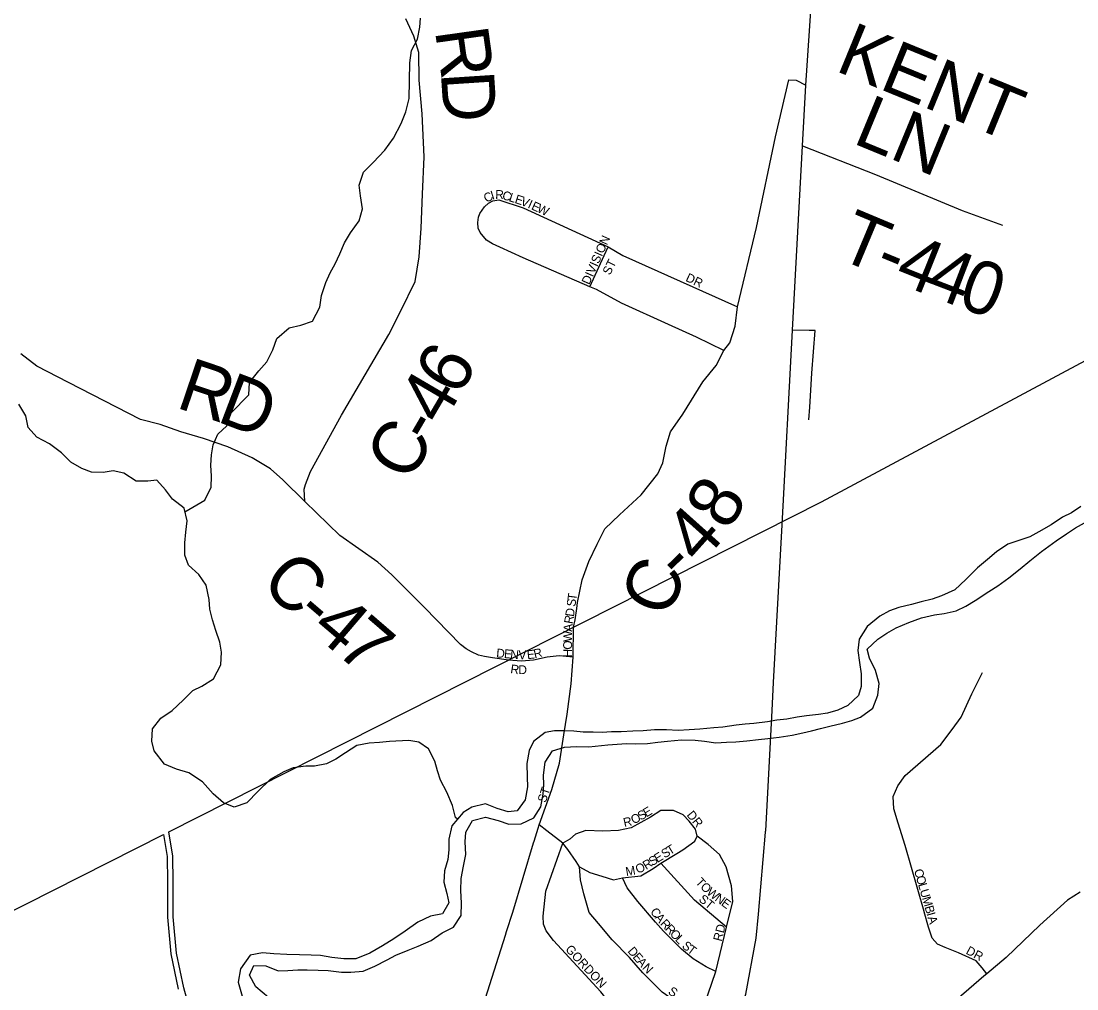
# Model space of a CAD drawing. Extents: x 1578669 to 1989827, y 208020 to 553079.
# Drawn here: x 1828673 to 1834641, y 413109 to 418578 of the extents above; entities that cross this region are included whole.
import ezdxf

# ---------------------------------------------------------------- set-up
doc = ezdxf.new("R2010")
doc.units = 0
for name, color, linetype in [('GM_X_City_Street', 7, 'Continuous'), ('GM_X_City_Street_Text', 7, 'Continuous'), ('GM_X_Corporation', 7, 'Continuous'), ('GM_X_County_Road', 7, 'Continuous'), ('GM_X_County_Road_Text', 7, 'Continuous'), ('GM_X_Minor_River', 7, 'Continuous'), ('GM_X_State_Route', 7, 'Continuous'), ('GM_X_Township_Road', 7, 'Continuous'), ('GM_X_Township_Road_Text', 7, 'Continuous'), ('GM_X_Township_Subdivision', 7, 'Continuous'), ('GM_X_Township_Subdivision_Text', 7, 'Continuous'), ('GM_X_US_Route', 7, 'Continuous')]:
    doc.layers.add(name, color=color, linetype=linetype)

msp = doc.modelspace()

# ---------------------------------------------------------------- linework, layer by layer
at = {"layer": 'GM_X_City_Street'}
for points in [[(1831793.9, 414983.1), (1831794.9, 415153), (1831805, 415194.3), (1831813.8, 415259)], [(1831793.9, 414983.1), (1831714.5, 414991.8), (1831645.9, 414983.8), (1831569.2, 414966.2), (1831500.5, 414961.4), (1831427.2, 414967.1)], [(1831572.1, 413943.3), (1831594.5, 414017.8), (1831601, 414036), (1831672.4, 414236.3), (1831715.7, 414383.5), (1831739.8, 414543.9), (1831758.8, 414661.9), (1831781.6, 414832.2), (1831793.9, 414983.1)], [(1833776.6, 413545.9), (1833670.9, 413919.7), (1833630.3, 414044.5), (1833605.2, 414127.1), (1833602, 414195.2), (1833628.8, 414257), (1833669.6, 414314.6), (1833872.2, 414490.4), (1833935.3, 414573.8), (1833986.3, 414645.3), (1834046, 414776.8), (1834107.6, 414896.3)], [(1832494.7, 413971), (1832483.9, 414011.8), (1832448.3, 414056.4), (1832414.7, 414092.9), (1832360.9, 414117.6), (1832288.7, 414116.6), (1832230.2, 414079.2), (1832121.2, 414018.4), (1832048.9, 414003.3), (1831960.6, 414000.4), (1831864.5, 414003.7), (1831806.1, 413982.3), (1831773.7, 413954.7), (1831734.5, 413932.6)], [(1832515.3, 412960.9), (1832473.6, 412983.6), (1832366, 413041), (1832295.7, 413089.6), (1832187.5, 413199.7), (1832112.4, 413286.8), (1832013.4, 413386.3), (1831936.3, 413477.5), (1831883, 413540.3), (1831854.2, 413646.9), (1831835.1, 413725.4), (1831829.1, 413799.1), (1831810.2, 413827.9), (1831763, 413896.7), (1831734.5, 413932.6), (1831644, 414002.4), (1831601, 414036)], [(1831829.1, 413799.1), (1831887.7, 413766.8), (1831955.6, 413745.9), (1832021.5, 413725), (1832072.9, 413735.9), (1832176.1, 413748), (1832245.4, 413789), (1832288.4, 413819.3), (1832379.4, 413874), (1832412.4, 413894.5), (1832481.1, 413943.7), (1832494.7, 413971)], [(1832515.9, 412507.1), (1832467.7, 412548.2), (1832442, 412584.6), (1832422.4, 412620.9), (1832419, 412669.1), (1832450.3, 412770.9), (1832515.3, 412960.9), (1832599.8, 413207.9), (1832661, 413457.7), (1832696.8, 413603.5), (1832687.9, 413691.9), (1832659.1, 413798.5), (1832619.8, 413869.1), (1832556.3, 413924), (1832494.7, 413971)], [(1831416.9, 413432.3), (1831451.7, 413541.6), (1831569.4, 413934), (1831572.1, 413943.3)], [(1832099.1, 412903.4), (1831948.9, 413092), (1831681.8, 413382.1), (1831640.3, 413436.7), (1831624.7, 413475), (1831623.3, 413519.1), (1831639, 413661.2), (1831734.5, 413932.6)], [(1832661, 413457.7), (1832478.4, 413610.4), (1832288.4, 413819.3)], [(1832599.8, 413207.9), (1832546, 413232.7), (1832472.4, 413277.7), (1832404.9, 413332.7), (1832304.5, 413434.1), (1832259.6, 413485.2), (1832159.6, 413602.5), (1832098.3, 413679.4), (1832072.9, 413735.9)], [(1834131.3, 413194.6), (1834105.6, 413228.7), (1834072.1, 413267.2), (1833972.3, 413312.6), (1833896.6, 413343.6), (1833852.7, 413362.2), (1833823, 413394.7), (1833801.7, 413457.1), (1833777, 413544.4), (1833776.6, 413545.9)], [(1831271.3, 412974.2), (1831410.7, 413412.8), (1831416.9, 413432.3)]]:
    msp.add_lwpolyline(points, dxfattribs=at)
at = {"layer": 'GM_X_Corporation'}
for points in [[(1829647.4, 412916.6), (1829592.2, 413114.4), (1829551.2, 413311.3), (1829531.9, 413515.9), (1829532.5, 413713.4), (1829530.9, 413859), (1829506.8, 413995.9), (1833197, 415862.1), (1835249.7, 416960.4)], [(1828232.1, 413351.3), (1829476.9, 413980.8), (1829499, 413856.1), (1829500.5, 413713.3), (1829499.9, 413514.4), (1829519.5, 413306.5), (1829561.1, 413106.8)]]:
    msp.add_lwpolyline(points, dxfattribs=at)
at = {"layer": 'GM_X_County_Road'}
for points in [[(1830275.8, 415863.8), (1830273.5, 415933.6), (1830279.3, 415958.4), (1830308.2, 416032.8), (1830483.8, 416350.9), (1830751.9, 416806.4), (1830818.5, 416940.3), (1830899.4, 417106.4), (1830922, 417246.3), (1830934.8, 417408.5), (1830941.7, 417600.8), (1830950.7, 417811.2), (1830939.9, 418053.7), (1830922.8, 418244.1), (1830920.9, 418401.4), (1830893, 418493.9), (1830847.5, 418591.2)], [(1831813.8, 415259), (1831818.2, 415292.1), (1831844.8, 415420.2), (1831881.3, 415524.2), (1831929.8, 415622.1), (1831972.2, 415708.1), (1832054.5, 415787.8), (1832177, 415901.3), (1832271.6, 416019), (1832299.9, 416081), (1832318.3, 416175.1), (1832342.7, 416257.1), (1832413.2, 416356.9), (1832526, 416538.6), (1832602.4, 416632.4), (1832644.8, 416716.3), (1832679, 416760.2), (1832709.5, 416854.2), (1832722, 416964.3), (1832830.1, 417412.6), (1832936.6, 417924.9), (1833012.1, 418247.1), (1833054.1, 418244.8), (1833108.7, 418216.7)], [(1831427.2, 414967.1), (1831427.2, 414967.1), (1831337.6, 414979), (1831291.3, 414987), (1831257.7, 414995), (1831217.8, 415014.2), (1831189.1, 415030.1), (1831157.1, 415055.7), (1830952.8, 415263.9), (1830769, 415448.7), (1830689.1, 415520.7), (1830473.5, 415671.3), (1830275.8, 415863.8), (1830152.9, 415985.5), (1830082, 416048.2), (1829978.4, 416110.8), (1829841.8, 416171.3), (1829703.2, 416220.2), (1829576.4, 416257.2), (1829459.3, 416298.2), (1829348.1, 416327.5), (1828941.3, 416535.6), (1828761.8, 416628.7), (1828670.1, 416697.3)]]:
    msp.add_lwpolyline(points, dxfattribs=at)
at = {"layer": 'GM_X_Minor_River'}
for points in [[(1829598.8, 415805.5), (1829710.4, 415871), (1829747.3, 415944.7), (1829748, 416006.8), (1829744.7, 416069), (1829749.3, 416127.1), (1829758, 416183.1), (1829784.7, 416242.9), (1829835.2, 416290.4), (1829858.1, 416362.3), (1829959.3, 416465.3), (1829964.1, 416535.4), (1830016.9, 416600.9), (1830061.5, 416652.5), (1830096.3, 416720.2), (1830119, 416784.1), (1830187.7, 416845.4), (1830253.9, 416860.7), (1830320.2, 416881.9), (1830361.1, 416961.6), (1830369.9, 417027.6), (1830394.7, 417101.5), (1830419.4, 417155.3), (1830448, 417207.1), (1830474.6, 417262.9), (1830501.3, 417324.7), (1830534, 417382.4), (1830582.8, 417450), (1830601.6, 417517.9), (1830590.4, 417590.2), (1830583.1, 417650.4), (1830607.9, 417724.2), (1830662.6, 417779.7), (1830729.4, 417849.1), (1830778.2, 417916.6), (1830821.2, 418000.3), (1830847.9, 418066.1), (1830866.8, 418140), (1830869.1, 418342.4), (1830879.9, 418412.4), (1830912.6, 418476.1), (1830927.4, 418544.1), (1830930, 418594.2)], [(1831140.1, 414067.7), (1831128.7, 414077.3), (1831111.5, 414145.6), (1831078.3, 414220.1), (1831043, 414288.6), (1831025.6, 414341), (1831012.2, 414395.2), (1830975, 414465.8), (1830921.4, 414502.5), (1830863.5, 414513.1), (1830755.4, 414506.4), (1830699.3, 414501), (1830639.2, 414497.7), (1830571, 414484.5), (1830506.5, 414443.1), (1830452.1, 414407.7), (1830399.8, 414380.2), (1830331.6, 414367), (1830281.6, 414367.6), (1830211.4, 414358.4), (1830157.2, 414335), (1830080.6, 414291.7), (1830011.8, 414226.4), (1829949.1, 414161), (1829876.8, 414135.8), (1829817, 414160.5), (1829757.6, 414211.3), (1829698.3, 414278.1), (1829620.8, 414329.1), (1829551, 414350), (1829483.3, 414378.8), (1829424.2, 414453.6), (1829410.8, 414507.9), (1829415.6, 414578), (1829462.3, 414639.5), (1829526.8, 414682.9), (1829589.5, 414740.3), (1829644.2, 414795.7), (1829694.4, 414819.2), (1829761, 414860.5), (1829801.9, 414940.2), (1829804.7, 415012.3), (1829795.3, 415068.5), (1829774.1, 415134.9), (1829754.8, 415195.2), (1829739.4, 415255.5), (1829736, 415309.7), (1829718.9, 415390), (1829677.6, 415450.6), (1829618.2, 415503.4), (1829598.8, 415559.7), (1829597.6, 415629.9), (1829604.3, 415689.9), (1829611, 415753.9), (1829593.9, 415826.3), (1829528.4, 415877.1), (1829489, 415929.7), (1829439.6, 415984.4), (1829389.5, 415978.9), (1829323.5, 415977.7), (1829253.9, 416022.6), (1829192.1, 416037.3), (1829135.9, 416028), (1829069.9, 416028.7), (1829016.1, 416049.4), (1828954.5, 416086.1), (1828901.1, 416138.9), (1828833.6, 416189.7), (1828762, 416226.6), (1828712.6, 416281.3), (1828699.4, 416347.6), (1828660.1, 416414.2)], [(1834662.3, 415835.9), (1834609.9, 415798.5), (1834559.6, 415775), (1834495.1, 415731.6), (1834426.6, 415692.3), (1834374.3, 415662.9), (1834318, 415645.5), (1834249.7, 415622.3), (1834187.2, 415578.9), (1834134.7, 415535.4), (1834078.1, 415488), (1834013.3, 415422.6), (1833950.6, 415363.2), (1833876.2, 415330), (1833822, 415310.6), (1833759.8, 415295.3), (1833705.6, 415281.9), (1833633.4, 415264.7), (1833581.1, 415245.2), (1833526.8, 415215.8), (1833456.1, 415156.5), (1833409.2, 415084.9), (1833402.5, 415020.9), (1833411.7, 414952.6), (1833421, 414888.4), (1833422.2, 414818.3), (1833405.6, 414766.3), (1833346.9, 414710.9), (1833288.6, 414683.5), (1833230.4, 414666.2), (1833180.3, 414658.7), (1833112.1, 414651.5), (1833060, 414644.1), (1833001.9, 414632.7), (1832943.8, 414627.4), (1832891.7, 414618), (1832815.5, 414608.8), (1832765.5, 414605.4), (1832715.4, 414600), (1832639.2, 414588.8), (1832589.1, 414583.4), (1832509, 414576.3), (1832448.9, 414573), (1832386.9, 414569.7), (1832320.9, 414572.5), (1832252.9, 414573.3), (1832188.8, 414568), (1832130.7, 414564.6), (1832064.6, 414561.4), (1832010.6, 414562), (1831956.5, 414558.6), (1831906.5, 414559.2), (1831850.5, 414559.9), (1831796.5, 414564.5), (1831742.5, 414567.1), (1831688.5, 414567.8), (1831634.4, 414558.4), (1831569.8, 414507), (1831545.2, 414455.2), (1831532.3, 414383.2), (1831533.5, 414305), (1831534.8, 414250.9), (1831522, 414176.9), (1831477.3, 414115.3), (1831425.2, 414109.9)], [(1831160.8, 413732.2), (1831173.6, 413802.2), (1831186.3, 413868.2), (1831183.1, 413940.4), (1831185.8, 413994.5), (1831224.5, 414060.1), (1831296.8, 414079.3), (1831368.6, 414060.5), (1831430.4, 414039.7), (1831498.4, 414040.9), (1831570.9, 414076.2), (1831609.6, 414137.8), (1831624.4, 414209.8), (1831627, 414261.9), (1831625.6, 414316), (1831634.5, 414390), (1831677.2, 414453.7), (1831743.5, 414474.9), (1831811.6, 414478.2), (1831881.6, 414477.3), (1831989.8, 414488.1), (1832093.9, 414494.9), (1832145.9, 414494.3), (1832214, 414495.6), (1832272.1, 414502.9), (1832326.1, 414508.3), (1832406.3, 414515.4), (1832482.3, 414514.5), (1832536.2, 414507.9), (1832600.2, 414499.1), (1832660.2, 414502.4), (1832712.3, 414505.8), (1832774.4, 414511.1), (1832840.5, 414518.4), (1832894.6, 414523.8), (1832958.7, 414531), (1833030.9, 414542.2), (1833091, 414555.6), (1833141.2, 414567), (1833191.4, 414580.5), (1833243.6, 414593.9), (1833315.8, 414611.1), (1833368, 414626.5), (1833418.2, 414644), (1833486.8, 414695.3), (1833515.7, 414769.1), (1833522.4, 414835.1), (1833503.2, 414907.5), (1833468, 414978), (1833454.6, 415028.3), (1833515.3, 415085.7), (1833565.7, 415119.2), (1833620, 415148.6), (1833690.4, 415179.9), (1833762.7, 415205.1), (1833835, 415222.3), (1833891.1, 415229.6), (1833959.3, 415244.9), (1834013.6, 415272.3), (1834066, 415303.8), (1834142.6, 415355), (1834193, 415386.5), (1834255.6, 415431.8), (1834320.2, 415483.2), (1834374.7, 415528.6), (1834441.3, 415580), (1834524.1, 415641.1), (1834582.5, 415680.5), (1834632.9, 415714), (1834683.3, 415743.5)], [(1831425.2, 414109.9), (1831363.4, 414128.7), (1831297.6, 414155.5), (1831221.4, 414136.3), (1831171, 414104.8), (1831108.1, 414029.4), (1831091.3, 413955.5), (1831090.6, 413895.4), (1831083.9, 413839.3), (1831065.2, 413775.4), (1831062.5, 413711.3), (1831079.8, 413647), (1831091.2, 413594.8), (1831054.5, 413533.1), (1830986.3, 413519.8), (1830915.9, 413486.6), (1830843.2, 413435.3), (1830778.7, 413392), (1830716.2, 413352.6), (1830643.7, 413311.4), (1830565.3, 413278.2), (1830497.3, 413279), (1830429.3, 413285.8), (1830365.4, 413296.6), (1830311.4, 413299.2), (1830245.4, 413302), (1830175.4, 413302.8), (1830101.4, 413307.6), (1830037.5, 413312.4), (1829967.3, 413299.2), (1829912.4, 413221.6), (1829899.5, 413147.7), (1829922.6, 413067.2)], [(1830070.6, 413059.5), (1829999.3, 413120.5), (1829964, 413187), (1829988.6, 413240.8), (1830056.7, 413240), (1830126.4, 413211.2), (1830180.4, 413212.5), (1830236.5, 413215.9), (1830290.5, 413217.3), (1830352.5, 413214.6), (1830408.5, 413211.9), (1830484.4, 413203), (1830536.5, 413202.4), (1830606.6, 413209.6), (1830672.9, 413236.9), (1830741.3, 413272.2), (1830791.7, 413299.7), (1830860, 413326.9), (1830916.3, 413350.3), (1830990.7, 413381.5), (1831053.2, 413424.9), (1831117.6, 413458.2), (1831160.4, 413523.8), (1831161.2, 413594), (1831158, 413664.1), (1831160.8, 413732.2)]]:
    msp.add_lwpolyline(points, dxfattribs=at)
at = {"layer": 'GM_X_State_Route'}
msp.add_lwpolyline([(1834659.9, 413654.8), (1834587.9, 413610.5), (1834431.9, 413469.7), (1834240.1, 413286.7), (1834131.3, 413194.6), (1834114.1, 413180.1), (1833904.2, 412997.1), (1833897.3, 412992.4), (1833566.1, 412767.6), (1833290.1, 412592.4), (1832985.8, 412424.1)], dxfattribs=at)
at = {"layer": 'GM_X_Township_Road'}
for points in [[(1833089.3, 417874), (1833503.3, 417711.5), (1833992.2, 417508.6), (1834219.7, 417425.2)], [(1833124.7, 416325.1), (1833131.1, 416397.1), (1833142, 416589.4), (1833160.7, 416829.8), (1833146, 416829.4), (1833126.6, 416829.4), (1833033.7, 416832.1)]]:
    msp.add_lwpolyline(points, dxfattribs=at)
at = {"layer": 'GM_X_Township_Subdivision'}
for points in [[(1832644.8, 416716.3), (1832491.2, 416791.2), (1832331.6, 416864.2), (1832066.3, 416983.8), (1831924.7, 417060.7), (1831887.7, 417076.8), (1831509.8, 417241.2), (1831378.1, 417300), (1831337.5, 417319.7), (1831303.8, 417339.3), (1831267.3, 417382.6), (1831256.9, 417408.6), (1831253.5, 417439.8), (1831258.7, 417469.3), (1831265.6, 417490.1), (1831291.2, 417528.9), (1831315.3, 417548.8), (1831339.3, 417561.6), (1831374, 417567.7), (1831511.1, 417523.7), (1831991.9, 417302.8), (1832073.6, 417254.3), (1832722, 416964.3)], [(1831887.7, 417076.8), (1831989.8, 417298.8)]]:
    msp.add_lwpolyline(points, dxfattribs=at)
at = {"layer": 'GM_X_US_Route'}
for points in [[(1833116.1, 418327.2), (1833223.2, 419928.2), (1833259.7, 420511.2), (1833307.4, 421127.5), (1833306.5, 421875.7), (1833308, 421904.6)], [(1832974.5, 415731.7), (1833033.7, 416832.1), (1833089.3, 417874), (1833108.7, 418216.7), (1833116.1, 418327.2)], [(1832926.6, 414840.8), (1832974.5, 415731.7)], [(1832881.5, 414002.3), (1832918, 414681.9), (1832926.6, 414840.8)], [(1832100.5, 412021.3), (1832163.2, 412070), (1832259.1, 412156.5), (1832383, 412295.2), (1832484.8, 412455.9), (1832509.1, 412495.9), (1832515.9, 412507.1), (1832598.4, 412642.6), (1832696, 412851.4), (1832769.5, 413078.2), (1832828.7, 413395.2), (1832840.6, 413530.8), (1832881.1, 413994.8), (1832881.3, 414000.1), (1832881.5, 414002.3)]]:
    msp.add_lwpolyline(points, dxfattribs=at)

# ---------------------------------------------------------------- texts
at = {"layer": 'GM_X_City_Street_Text'}
for s, rotation, p in [('T', 82.29781, (1831810, 415301.5)), ('S', 82.29781, (1831805.3, 415266.7)), ('R', 79.94277, (1831790.2, 415168.8)), ('D', 82.04414, (1831797.4, 415209.8)), ('A', 86.01872, (1831787.3, 415126.3)), ('W', 89.74542, (1831787.1, 415069.9)), ('D', 355.14197, (1831357, 414982.6)), ('E', 355.13201, (1831400.9, 414978.8)), ('R', 13.24638, (1831575.6, 414976.7)), ('O', 89.7337, (1831786.9, 415025.9)), ('N', 355.12019, (1831436, 414975.9)), ('V', 359.33126, (1831483.7, 414971.9)), ('E', 6.35038, (1831534.3, 414971.7)), ('H', 89.73767, (1831786.7, 414982)), ('R', 351.2483, (1831436.2, 414894.1)), ('D', 0.36703, (1831483.9, 414887.5)), ('ST', 71.56067, (1831637.6, 414157.8)), ('E', 30.85935, (1832206.7, 414077.1)), ('R', 12.21009, (1832082.4, 414023.6)), ('O', 28.97968, (1832136, 414037.6)), ('S', 29.54359, (1832175, 414059.2)), ('DR', 309.10308, (1832432.4, 414090.6)), ('S', 31.79404, (1832310.4, 413845.3)), ('T', 31.80263, (1832340.3, 413863.9)), ('R', 32.10197, (1832205.8, 413780.3)), ('S', 31.80263, (1832239.3, 413801.3)), ('E', 31.80263, (1832269.2, 413819.8)), ('M', 9.93835, (1832093.9, 413746.1)), ('O', 23.43314, (1832158.2, 413758.9)), ('C', 286.14558, (1833719.2, 413779)), ('T', 312.12298, (1832481.9, 413709.7)), ('O', 286.12008, (1833730.2, 413741)), ('O', 316.77213, (1832508.6, 413680.5)), ('W', 321.42128, (1832544, 413647.4)), ('L', 286.13506, (1833742.4, 413698.7)), ('U', 286.14151, (1833752.2, 413664.9)), ('ST', 320.19264, (1832499.1, 413608.9)), ('N', 323.74585, (1832590.5, 413610.4)), ('E', 323.74585, (1832626, 413584.4)), ('M', 286.14803, (1833764.4, 413622.6)), ('C', 307.03992, (1832226.1, 413544.4)), ('B', 286.1301, (1833779.1, 413571.9)), ('I', 286.12556, (1833790.1, 413533.9)), ('A', 309.83908, (1832251.6, 413510.7)), ('R', 313.30814, (1832281.9, 413474.5)), ('R', 313.40876, (1832309.2, 413445.6)), ('A', 286.13425, (1833796.2, 413512.8)), ('O', 313.39256, (1832336.4, 413416.8)), ('RD', 75.25133, (1832631.8, 413374)), ('L', 313.39653, (1832366.6, 413384.9)), ('S', 319.65435, (1832404.4, 413345.8)), ('T', 323.03739, (1832433.8, 413321)), ('GORDON', 312.93111, (1831745.8, 413329.6)), ('D', 310.60604, (1832098.1, 413320.4)), ('E', 310.5902, (1832126.8, 413287.1)), ('DR', 332.10452, (1834009.3, 413309.5)), ('A', 310.61974, (1832149.7, 413260.3)), ('N', 314.60092, (1832180.9, 413224.1)), ('S', 325.29448, (1832325.5, 413084.3))]:
    msp.add_text(s, height=50, rotation=rotation, dxfattribs=at).set_placement(p)
at = {"layer": 'GM_X_County_Road_Text'}
for s, rotation, p in [('R', 277.98771, (1831011.5, 418525.7)), ('D', 273.74744, (1831045.1, 418287.5)), ('6', 60.79311, (1831147.1, 416449.4)), ('R', 341.28242, (1829540.6, 416396.4)), ('D', 339.2133, (1829771.3, 416318.3)), ('4', 59.62706, (1831050.3, 416284.1)), ('-', 59.71097, (1830988.2, 416177.8)), ('C', 61.02197, (1830869.8, 415963.9)), ('8', 59.8509, (1832672, 415690.5)), ('4', 48.12613, (1832509.3, 415498.8)), ('-', 44.03402, (1832404.5, 415396.3)), ('C', 316.25856, (1830016.9, 415395.2)), ('C', 67.68546, (1832329.2, 415195.2)), ('-', 319.42834, (1830208.3, 415212.7)), ('4', 319.51942, (1830302.3, 415132.2)), ('7', 319.26888, (1830442.6, 415012.4))]:
    msp.add_text(s, height=300, rotation=rotation, dxfattribs=at).set_placement(p)
at = {"layer": 'GM_X_Township_Road_Text'}
for s, rotation, p in [('KENT', 337.71823, (1833268.2, 418299.8)), ('LN', 337.62019, (1833366.6, 417891)), ('T', 337.29607, (1833275.8, 417242.9)), ('4', 338.09616, (1833600.8, 417107.4)), ('-', 337.5003, (1833483.9, 417155.9)), ('4', 339.03129, (1833777.3, 417036.5)), ('0', 340.2403, (1833956.3, 416968))]:
    msp.add_text(s, height=300, rotation=rotation, dxfattribs=at).set_placement(p)
at = {"layer": 'GM_X_Township_Subdivision_Text'}
for s, rotation, p in [('C', 27.12973, (1831302.5, 417550.7)), ('I', 17.72968, (1831335.7, 417567.9)), ('R', 357.74046, (1831352.1, 417574)), ('C', 343.98456, (1831388.6, 417572.9)), ('L', 342.03157, (1831426.2, 417562.1)), ('E', 342.03157, (1831459.7, 417551.3)), ('V', 338.79929, (1831492.5, 417540.7)), ('I', 335.76229, (1831532.9, 417525)), ('E', 335.42715, (1831552.9, 417516)), ('W', 335.43347, (1831584.9, 417501.4)), ('DIVISION', 65.94125, (1831884.3, 417084.7)), ('ST', 63.43494, (1832001, 417139)), ('DR', 334.79826, (1832424.9, 417111.3))]:
    msp.add_text(s, height=50, rotation=rotation, dxfattribs=at).set_placement(p)

doc.saveas('drawing.dxf')
